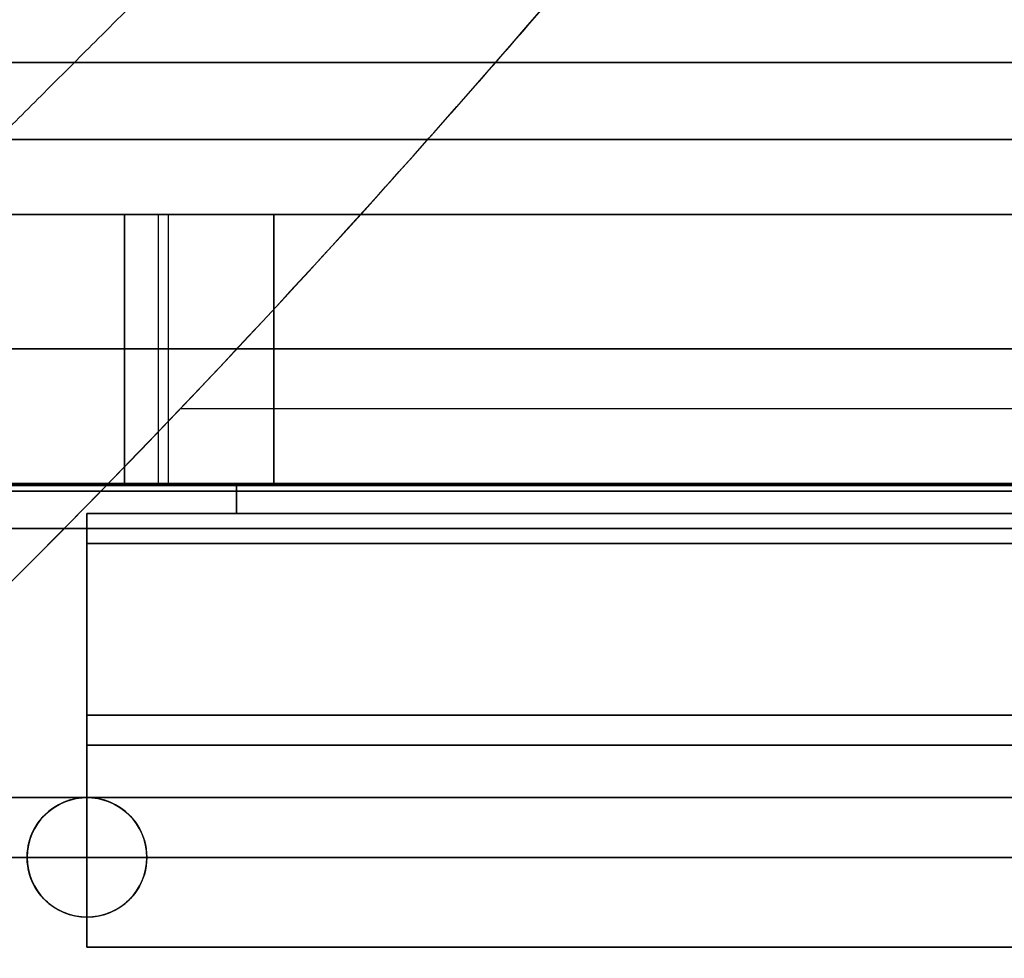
# Model space of a CAD drawing. Header units: millimetres. Extents: x -715 to 710, y 0 to 720.
# Tile 529 of 656: x -605 to -539, y 310 to 373. Entities that reach past the tile are written whole.
import ezdxf

# ---------------------------------------------------------------- set-up
doc = ezdxf.new("R2010")
doc.units = ezdxf.units.MM
doc.header["$MEASUREMENT"] = 0
for name, color, linetype in [('IGES LEVEL 16', 7, 'Continuous'), ('IGES LEVEL 25', 7, 'Continuous'), ('IGES LEVEL 27', 7, 'Continuous'), ('IGES LEVEL 28', 7, 'Continuous'), ('IGES LEVEL 31', 7, 'Continuous'), ('IGES LEVEL 33', 7, 'Continuous'), ('IGES LEVEL 36', 7, 'Continuous'), ('IGES LEVEL 40', 7, 'Continuous'), ('IGES LEVEL 44', 7, 'Continuous')]:
    doc.layers.add(name, color=color, linetype=linetype)

msp = doc.modelspace()

# ---------------------------------------------------------------- linework, layer by layer
at = {"layer": 'IGES LEVEL 16'}
for centre, start, end in [((-600, 317, -293), 0, 180), ((-600, 317, -279), 0, 180), ((-600, 317, -276), 0, 180), ((-600, 317, -296), 0, 180), ((-600, 317, -296), 180, 0), ((-600, 317, -293), 180, 0), ((-600, 317, -279), 180, 0), ((-600, 317, -276), 180, 0)]:
    msp.add_arc(centre, 4, start, end, dxfattribs=at)
at = {"layer": 'IGES LEVEL 16', "color": 255}
for centre, start, end in [((-600, 317, -276), 0, 180), ((-600, 317, -279), 0, 180), ((-600, 317, -278.25), 0, 180), ((-600, 317, -277.5), 0, 180), ((-600, 317, -276.75), 0, 180), ((-600, 317, -293), 0, 180), ((-600, 317, -296), 0, 180), ((-600, 317, -295.25), 0, 180), ((-600, 317, -294.5), 0, 180), ((-600, 317, -293.75), 0, 180), ((-600, 317, -293), 0, 180), ((-600, 317, -279), 0, 180), ((-600, 317, -276), 0, 180), ((-600, 317, -293), 180, 0), ((-600, 317, -279), 180, 0), ((-600, 317, -276), 180, 0), ((-600, 317, -296), 180, 0), ((-600, 317, -293), 180, 0), ((-600, 317, -295.25), 180, 360), ((-600, 317, -294.5), 180, 360), ((-600, 317, -293.75), 180, 360), ((-600, 317, -279), 180, 0), ((-600, 317, -276), 180, 0), ((-600, 317, -278.25), 180, 360), ((-600, 317, -277.5), 180, 360), ((-600, 317, -276.75), 180, 360)]:
    msp.add_arc(centre, 4, start, end, dxfattribs=at)
at = {"layer": 'IGES LEVEL 16'}
for points in [[(666, 342, -276.5), (0, 342, -276.5), (-666, 342, -276.5)], [(-666, 342, -295.5), (0, 342, -295.5), (666, 342, -295.5)], [(-666, 341.5, -276), (0, 341.5, -276), (666, 341.5, -276)], [(666, 341.5, -296), (0, 341.5, -296), (-666, 341.5, -296)], [(666, 339, -293), (0, 339, -293), (-666, 339, -293)], [(-666, 339, -279), (0, 339, -279), (666, 339, -279)], [(-604, 317, -293), (-604, 317, -294.5), (-604, 317, -296)], [(-604, 317, -276), (-604, 317, -277.5), (-604, 317, -279)], [(-596, 317, -296), (-596, 317, -294.5), (-596, 317, -293)], [(-596, 317, -279), (-596, 317, -277.5), (-596, 317, -276)]]:
    msp.add_open_spline(points, degree=2, dxfattribs=at)
at = {"layer": 'IGES LEVEL 16', "color": 255}
for points in [[(666, 342, -276.5), (0, 342, -276.5), (-666, 342, -276.5)], [(-666, 342, -295.5), (0, 342, -295.5), (666, 342, -295.5)], [(666, 342, -276.5), (0, 342, -276.5), (-666, 342, -276.5)], [(-666, 342, -295.5), (0, 342, -295.5), (666, 342, -295.5)], [(666, 341.887, -276.183), (0, 341.887, -276.183), (-666, 341.887, -276.183)], [(666, 341.854, -295.854), (0, 341.854, -295.854), (-666, 341.854, -295.854)], [(-611, 342, -286), (-350, 342, -286), (-89, 342, -286)], [(-666, 341.5, -276), (0, 341.5, -276), (666, 341.5, -276)], [(-666, 341.5, -276), (0, 341.5, -276), (666, 341.5, -276)], [(666, 341.5, -296), (0, 341.5, -296), (-666, 341.5, -296)], [(666, 341.5, -296), (0, 341.5, -296), (-666, 341.5, -296)], [(-666, 339, -293), (0, 339, -293), (666, 339, -293)], [(666, 339, -279), (0, 339, -279), (-666, 339, -279)], [(666, 339, -293), (0, 339, -293), (-666, 339, -293)], [(-666, 339, -279), (0, 339, -279), (666, 339, -279)], [(-611, 339, -286), (-350, 339, -286), (-89, 339, -286)], [(-600.78, 320.923, -279), (-600.78, 320.923, -277.5), (-600.78, 320.923, -276)], [(-600.78, 320.923, -296), (-600.78, 320.923, -294.5), (-600.78, 320.923, -293)], [(-597.462, 320.092, -279), (-597.462, 320.092, -277.5), (-597.462, 320.092, -276)], [(-597.462, 320.092, -296), (-597.462, 320.092, -294.5), (-597.462, 320.092, -293)], [(-603.528, 318.886, -279), (-603.528, 318.886, -277.5), (-603.528, 318.886, -276)], [(-603.528, 318.886, -296), (-603.528, 318.886, -294.5), (-603.528, 318.886, -293)], [(-666, 317, -293), (-635, 317, -293), (-604, 317, -293)], [(-604, 317, -279), (-635, 317, -279), (-666, 317, -279)], [(-666, 317, -276), (-635, 317, -276), (-604, 317, -276)], [(-666, 317, -296), (-635, 317, -296), (-604, 317, -296)], [(-604, 317, -279), (-604, 317, -277.5), (-604, 317, -276)], [(-604, 317, -296), (-604, 317, -294.5), (-604, 317, -293)], [(-604, 317, -293), (-604, 317, -294.5), (-604, 317, -296)], [(-604, 317, -276), (-604, 317, -277.5), (-604, 317, -279)], [(-596, 317, -276), (-596, 317, -277.5), (-596, 317, -279)], [(-596, 317, -293), (-596, 317, -294.5), (-596, 317, -296)], [(-596, 317, -293), (-350, 317, -293), (-104, 317, -293)], [(-104, 317, -279), (-350, 317, -279), (-596, 317, -279)], [(-596, 317, -276), (-350, 317, -276), (-104, 317, -276)], [(-596, 317, -296), (-350, 317, -296), (-104, 317, -296)], [(-596, 317, -296), (-596, 317, -294.5), (-596, 317, -293)], [(-596, 317, -279), (-596, 317, -277.5), (-596, 317, -276)], [(-603.528, 315.114, -296), (-603.528, 315.114, -294.5), (-603.528, 315.114, -293)], [(-603.528, 315.114, -279), (-603.528, 315.114, -277.5), (-603.528, 315.114, -276)], [(-597.462, 313.908, -296), (-597.462, 313.908, -294.5), (-597.462, 313.908, -293)], [(-597.462, 313.908, -279), (-597.462, 313.908, -277.5), (-597.462, 313.908, -276)], [(-600.78, 313.077, -296), (-600.78, 313.077, -294.5), (-600.78, 313.077, -293)], [(-600.78, 313.077, -279), (-600.78, 313.077, -277.5), (-600.78, 313.077, -276)]]:
    msp.add_open_spline(points, degree=2, dxfattribs=at)
for points, knots in [([(-604, 317, -296), (-604, 317.705, -296), (-603.815, 318.395, -296), (-603.239, 319.389, -296), (-602.971, 319.715, -296), (-601.908, 320.647, -296), (-600.97, 321, -296), (-599.03, 321, -296), (-598.093, 320.648, -296), (-597.03, 319.716, -296), (-596.762, 319.39, -296), (-596.186, 318.396, -296), (-596, 317.705, -296), (-596, 317, -296)], [1, 1, 1, 1, 1.166295, 1.166295, 1.271021, 1.271021, 1.499998, 1.499998, 1.728864, 1.728864, 1.833623, 1.833623, 2, 2, 2, 2]), ([(-596, 317, -296), (-596, 316.295, -296), (-596.185, 315.605, -296), (-596.761, 314.611, -296), (-597.029, 314.285, -296), (-598.092, 313.353, -296), (-599.03, 313, -296), (-600.97, 313, -296), (-601.907, 313.352, -296), (-602.97, 314.284, -296), (-603.238, 314.61, -296), (-603.814, 315.604, -296), (-604, 316.295, -296), (-604, 317, -296)], [0, 0, 0, 0, 0.166294, 0.166294, 0.27102, 0.27102, 0.499997, 0.499997, 0.728863, 0.728863, 0.833622, 0.833622, 1, 1, 1, 1])]:
    msp.add_open_spline(points, degree=3, knots=knots, dxfattribs=at)
at = {"layer": 'IGES LEVEL 25'}
for points in [[(666, 342, 295.5), (0, 342, 295.5), (-666, 342, 295.5)], [(-666, 342, 276.5), (0, 342, 276.5), (666, 342, 276.5)], [(-666, 341.5, 296), (0, 341.5, 296), (666, 341.5, 296)], [(666, 341.5, 276), (0, 341.5, 276), (-666, 341.5, 276)], [(666, 339, 279), (0, 339, 279), (-666, 339, 279)], [(-666, 339, 293), (0, 339, 293), (666, 339, 293)]]:
    msp.add_open_spline(points, degree=2, dxfattribs=at)
at = {"layer": 'IGES LEVEL 25', "color": 255}
for points in [[(666, 342, 295.5), (0, 342, 295.5), (-666, 342, 295.5)], [(-666, 342, 276.5), (0, 342, 276.5), (666, 342, 276.5)], [(666, 342, 295.5), (0, 342, 295.5), (-666, 342, 295.5)], [(-666, 342, 276.5), (0, 342, 276.5), (666, 342, 276.5)], [(666, 341.887, 295.817), (0, 341.887, 295.817), (-666, 341.887, 295.817)], [(666, 341.854, 276.146), (0, 341.854, 276.146), (-666, 341.854, 276.146)], [(-611, 342, 286), (-350, 342, 286), (-89, 342, 286)], [(-666, 341.5, 296), (0, 341.5, 296), (666, 341.5, 296)], [(-666, 341.5, 296), (0, 341.5, 296), (666, 341.5, 296)], [(666, 341.5, 276), (0, 341.5, 276), (-666, 341.5, 276)], [(666, 341.5, 276), (0, 341.5, 276), (-666, 341.5, 276)], [(-666, 339, 279), (0, 339, 279), (666, 339, 279)], [(666, 339, 293), (0, 339, 293), (-666, 339, 293)], [(666, 339, 279), (0, 339, 279), (-666, 339, 279)], [(-666, 339, 293), (0, 339, 293), (666, 339, 293)], [(-611, 339, 286), (-350, 339, 286), (-89, 339, 286)], [(-666, 317, 279), (0, 317, 279), (666, 317, 279)], [(666, 317, 293), (0, 317, 293), (-666, 317, 293)], [(666, 317, 296), (0, 317, 296), (-666, 317, 296)], [(-666, 317, 276), (0, 317, 276), (666, 317, 276)]]:
    msp.add_open_spline(points, degree=2, dxfattribs=at)
at = {"layer": 'IGES LEVEL 27', "extrusion": (0, 1, 0)}
for centre, start, end in [((587.5, 212.5, 360), 0, 90), ((587.5, -212.5, 360), 270, 0), ((587.5, 212.5, 342), 0, 90), ((587.5, -212.5, 342), 270, 0)]:
    msp.add_arc(centre, 10, start, end, dxfattribs=at)
at = {"layer": 'IGES LEVEL 27', "color": 255, "extrusion": (0, 1, 0)}
for centre, start, end in [((587.5, 212.5, 360), 0, 90), ((587.5, -212.5, 360), 270, 0), ((587.5, -212.5, 360), 270, 0), ((587.5, 212.5, 360), 0, 90), ((587.5, 212.5, 351), 0, 90), ((587.5, -212.5, 351), 270, 0), ((587.5, 212.5, 342), 0, 90), ((587.5, -212.5, 342), 270, 0), ((587.5, -212.5, 342), 270, 0), ((587.5, 212.5, 342), 0, 90)]:
    msp.add_arc(centre, 10, start, end, dxfattribs=at)
at = {"layer": 'IGES LEVEL 27'}
for points in [[(690, 360, 315), (0, 360, 315), (-690, 360, 315)], [(-690, 360, -315), (0, 360, -315), (690, 360, -315)], [(-597.5, 360, 212.5), (-597.5, 351, 212.5), (-597.5, 342, 212.5)], [(-597.5, 342, -212.5), (-597.5, 351, -212.5), (-597.5, 360, -212.5)], [(-597.5, 360, -212.5), (-597.5, 360), (-597.5, 360, 212.5)], [(-587.5, 342, 222.5), (-587.5, 351, 222.5), (-587.5, 360, 222.5)], [(-587.5, 360, -222.5), (-587.5, 351, -222.5), (-587.5, 342, -222.5)], [(-587.5, 360, 222.5), (0, 360, 222.5), (587.5, 360, 222.5)], [(587.5, 360, -222.5), (0, 360, -222.5), (-587.5, 360, -222.5)], [(690, 342, 315), (0, 342, 315), (-690, 342, 315)], [(-690, 342, -315), (0, 342, -315), (690, 342, -315)], [(-597.5, 342, -212.5), (-597.5, 342), (-597.5, 342, 212.5)], [(-587.5, 342, 222.5), (0, 342, 222.5), (587.5, 342, 222.5)], [(587.5, 342, -222.5), (0, 342, -222.5), (-587.5, 342, -222.5)]]:
    msp.add_open_spline(points, degree=2, dxfattribs=at)
at = {"layer": 'IGES LEVEL 27', "color": 255}
for points in [[(690, 360, -315), (0, 360, -315), (-690, 360, -315)], [(-690, 360, 315), (0, 360, 315), (690, 360, 315)], [(-690, 360, -315), (0, 360, -315), (690, 360, -315)], [(690, 360, 315), (0, 360, 315), (-690, 360, 315)], [(-690, 360), (-643.75, 360), (-597.5, 360)], [(-597.5, 360, 212.5), (-597.5, 351, 212.5), (-597.5, 342, 212.5)], [(-597.5, 342, -212.5), (-597.5, 351, -212.5), (-597.5, 360, -212.5)], [(-597.5, 360, -212.5), (-597.5, 360), (-597.5, 360, 212.5)], [(-597.5, 360, 212.5), (-597.5, 351, 212.5), (-597.5, 342, 212.5)], [(-597.5, 342), (-597.5, 351), (-597.5, 360)], [(-597.5, 342, -212.5), (-597.5, 351, -212.5), (-597.5, 360, -212.5)], [(-597.5, 360, -212.5), (-597.5, 360), (-597.5, 360, 212.5)], [(-595.23, 360, -218.844), (-595.23, 351, -218.844), (-595.23, 342, -218.844)], [(-594.571, 360, 219.571), (-594.571, 351, 219.571), (-594.571, 342, 219.571)], [(-587.5, 342, 222.5), (-587.5, 351, 222.5), (-587.5, 360, 222.5)], [(-587.5, 360, 222.5), (0, 360, 222.5), (587.5, 360, 222.5)], [(-587.5, 342, 222.5), (-587.5, 351, 222.5), (-587.5, 360, 222.5)], [(-587.5, 360, -222.5), (-587.5, 351, -222.5), (-587.5, 342, -222.5)], [(587.5, 360, -222.5), (0, 360, -222.5), (-587.5, 360, -222.5)], [(-587.5, 360, -222.5), (-587.5, 351, -222.5), (-587.5, 342, -222.5)], [(587.5, 360, -222.5), (0, 360, -222.5), (-587.5, 360, -222.5)], [(-587.5, 360, 222.5), (0, 360, 222.5), (587.5, 360, 222.5)], [(-690, 351, -315), (0, 351, -315), (690, 351, -315)], [(690, 351, 315), (0, 351, 315), (-690, 351, 315)], [(-597.5, 351, 212.5), (-597.5, 351), (-597.5, 351, -212.5)], [(587.5, 351, 222.5), (0, 351, 222.5), (-587.5, 351, 222.5)], [(-587.5, 351, -222.5), (0, 351, -222.5), (587.5, 351, -222.5)], [(-690, 342, -315), (0, 342, -315), (690, 342, -315)], [(690, 342, 315), (0, 342, 315), (-690, 342, 315)], [(-690, 342, -315), (0, 342, -315), (690, 342, -315)], [(690, 342, 315), (0, 342, 315), (-690, 342, 315)], [(-690, 342), (-643.75, 342), (-597.5, 342)], [(-597.5, 342, 212.5), (-597.5, 342), (-597.5, 342, -212.5)], [(-597.5, 342, -212.5), (-597.5, 342), (-597.5, 342, 212.5)], [(587.5, 342, 222.5), (0, 342, 222.5), (-587.5, 342, 222.5)], [(-587.5, 342, -222.5), (0, 342, -222.5), (587.5, 342, -222.5)], [(587.5, 342, -222.5), (0, 342, -222.5), (-587.5, 342, -222.5)], [(-587.5, 342, 222.5), (0, 342, 222.5), (587.5, 342, 222.5)]]:
    msp.add_open_spline(points, degree=2, dxfattribs=at)
at = {"layer": 'IGES LEVEL 28'}
for points in [[(-660, 342, 297), (0, 342, 297), (660, 342, 297)], [(-660, 342, 315), (0, 342, 315), (660, 342, 315)]]:
    msp.add_open_spline(points, degree=2, dxfattribs=at)
at = {"layer": 'IGES LEVEL 28', "color": 255}
for points in [[(-660, 342, 315), (0, 342, 315), (660, 342, 315)], [(660, 342, 297), (0, 342, 297), (-660, 342, 297)], [(-660, 342, 306), (0, 342, 306), (660, 342, 306)], [(-660, 342, 297), (0, 342, 297), (660, 342, 297)], [(-660, 342, 315), (0, 342, 315), (660, 342, 315)]]:
    msp.add_open_spline(points, degree=2, dxfattribs=at)
at = {"layer": 'IGES LEVEL 31'}
for centre, start, end in [((-600, 317, -297), 0, 180), ((-600, 317, -315), 0, 180), ((-600, 317, -315), 180, 0), ((-600, 317, -297), 180, 0)]:
    msp.add_arc(centre, 4, start, end, dxfattribs=at)
at = {"layer": 'IGES LEVEL 31', "color": 255}
for centre, start, end in [((-600, 317, -297), 0, 180), ((-600, 317, -315), 0, 180), ((-600, 317, -310.5), 0, 180), ((-600, 317, -306), 0, 180), ((-600, 317, -301.5), 0, 180), ((-600, 317, -297), 0, 180), ((-600, 317, -315), 0, 180), ((-600, 317, -297), 180, 0), ((-600, 317, -315), 180, 0), ((-600, 317, -315), 180, 0), ((-600, 317, -297), 180, 0), ((-600, 317, -310.5), 180, 360), ((-600, 317, -306), 180, 360), ((-600, 317, -301.5), 180, 360)]:
    msp.add_arc(centre, 4, start, end, dxfattribs=at)
at = {"layer": 'IGES LEVEL 31'}
for points in [[(-660, 342, -297), (0, 342, -297), (660, 342, -297)], [(-660, 342, -315), (0, 342, -315), (660, 342, -315)], [(-604, 317, -297), (-604, 317, -306), (-604, 317, -315)], [(-596, 317, -315), (-596, 317, -306), (-596, 317, -297)]]:
    msp.add_open_spline(points, degree=2, dxfattribs=at)
at = {"layer": 'IGES LEVEL 31', "color": 255}
for points in [[(-660, 342, -297), (0, 342, -297), (660, 342, -297)], [(660, 342, -315), (0, 342, -315), (-660, 342, -315)], [(-660, 342, -306), (0, 342, -306), (660, 342, -306)], [(-660, 342, -297), (0, 342, -297), (660, 342, -297)], [(-660, 342, -315), (0, 342, -315), (660, 342, -315)], [(-600.78, 320.923, -315), (-600.78, 320.923, -306), (-600.78, 320.923, -297)], [(-597.462, 320.092, -315), (-597.462, 320.092, -306), (-597.462, 320.092, -297)], [(-603.528, 318.886, -315), (-603.528, 318.886, -306), (-603.528, 318.886, -297)], [(-604, 317, -315), (-604, 317, -306), (-604, 317, -297)], [(-604, 317, -297), (-604, 317, -306), (-604, 317, -315)], [(-596, 317, -297), (-596, 317, -306), (-596, 317, -315)], [(-596, 317, -315), (-596, 317, -306), (-596, 317, -297)], [(-603.528, 315.114, -315), (-603.528, 315.114, -306), (-603.528, 315.114, -297)], [(-597.462, 313.908, -315), (-597.462, 313.908, -306), (-597.462, 313.908, -297)], [(-600.78, 313.077, -315), (-600.78, 313.077, -306), (-600.78, 313.077, -297)]]:
    msp.add_open_spline(points, degree=2, dxfattribs=at)
at = {"layer": 'IGES LEVEL 33'}
for points in [[(-510, 342, -247.5), (-550, 342, -247.5), (-590, 342, -247.5)], [(-590, 342, -247.5), (-590, 342), (-590, 342, 247.5)], [(-590, 340, -247.5), (-590, 341, -247.5), (-590, 342, -247.5)], [(-590, 342, 247.5), (-550, 342, 247.5), (-510, 342, 247.5)], [(-590, 340, 247.5), (-590, 341, 247.5), (-590, 342, 247.5)], [(-600, 338, -222.5), (-600, 339, -222.5), (-600, 340, -222.5)], [(-590, 340, -222.5), (-595, 340, -222.5), (-600, 340, -222.5)], [(-600, 340, -222.5), (-600, 340, -235), (-600, 340, -247.5)], [(-600, 340, -247.5), (-600, 325.5, -247.5), (-600, 311, -247.5)], [(-590, 340, -247.5), (-595, 340, -247.5), (-600, 340, -247.5)], [(-600, 311, 247.5), (-600, 325.5, 247.5), (-600, 340, 247.5)], [(-600, 340, 222.5), (-600, 339, 222.5), (-600, 338, 222.5)], [(-600, 340, 222.5), (-595, 340, 222.5), (-590, 340, 222.5)], [(-600, 340, 247.5), (-600, 340, 235), (-600, 340, 222.5)], [(-590, 340, 247.5), (-595, 340, 247.5), (-600, 340, 247.5)], [(-590, 340, -222.5), (-590, 340, -235), (-590, 340, -247.5)], [(-590, 340, 222.5), (-590, 340, 235), (-590, 340, 247.5)], [(-510, 340, 222.5), (-550, 340, 222.5), (-590, 340, 222.5)], [(-590, 340, -222.5), (-550, 340, -222.5), (-510, 340, -222.5)], [(-590, 340, 222.5), (-590, 340), (-590, 340, -222.5)], [(-600, 311, -242.5), (-600, 324.5, -242.5), (-600, 338, -242.5)], [(-600, 338, -242.5), (-600, 338, -232.5), (-600, 338, -222.5)], [(0, 338, -242.5), (-300, 338, -242.5), (-600, 338, -242.5)], [(0, 338, -222.5), (-300, 338, -222.5), (-600, 338, -222.5)], [(-600, 338, 222.5), (-600, 338, 232.5), (-600, 338, 242.5)], [(-600, 338, 242.5), (-600, 324.5, 242.5), (-600, 311, 242.5)], [(0, 338, 242.5), (-300, 338, 242.5), (-600, 338, 242.5)], [(-600, 338, 222.5), (-300, 338, 222.5), (0, 338, 222.5)], [(-600, 311, -247.5), (-600, 311, -245), (-600, 311, -242.5)], [(0, 311, -242.5), (-300, 311, -242.5), (-600, 311, -242.5)], [(-600, 311, -247.5), (-300, 311, -247.5), (0, 311, -247.5)], [(-600, 311, 242.5), (-600, 311, 245), (-600, 311, 247.5)], [(0, 311, 242.5), (-300, 311, 242.5), (-600, 311, 242.5)], [(0, 311, 247.5), (-300, 311, 247.5), (-600, 311, 247.5)]]:
    msp.add_open_spline(points, degree=2, dxfattribs=at)
at = {"layer": 'IGES LEVEL 33', "color": 253}
for points in [[(-590, 342, 247.5), (-590, 342), (-590, 342, -247.5)], [(-590, 342, -247.5), (-550, 342, -247.5), (-510, 342, -247.5)], [(-510, 342, 247.5), (-550, 342, 247.5), (-590, 342, 247.5)], [(-590, 342), (-550, 342), (-510, 342)], [(-510, 342, -247.5), (-550, 342, -247.5), (-590, 342, -247.5)], [(-590, 342, -247.5), (-590, 341, -247.5), (-590, 340, -247.5)], [(-590, 340, -247.5), (-590, 341, -247.5), (-590, 342, -247.5)], [(-590, 342, -247.5), (-590, 342), (-590, 342, 247.5)], [(-590, 342, 247.5), (-590, 341, 247.5), (-590, 340, 247.5)], [(-590, 340), (-590, 341), (-590, 342)], [(-590, 340, 247.5), (-590, 341, 247.5), (-590, 342, 247.5)], [(-590, 342, 247.5), (-550, 342, 247.5), (-510, 342, 247.5)], [(-550, 342, 247.5), (-550, 342), (-550, 342, -247.5)], [(-590, 341, 247.5), (-590, 341), (-590, 341, -247.5)], [(-600, 340, -222.5), (-600, 340, -235), (-600, 340, -247.5)], [(-600, 340, -247.5), (-600, 325.5, -247.5), (-600, 311, -247.5)], [(-600, 338, -222.5), (-600, 339, -222.5), (-600, 340, -222.5)], [(-600, 338, -235), (-600, 339, -235), (-600, 340, -235)], [(-600, 338, -222.5), (-600, 339, -222.5), (-600, 340, -222.5)], [(-600, 340, -222.5), (-300, 340, -222.5), (0, 340, -222.5)], [(-600, 340, -222.5), (-600, 340, -235), (-600, 340, -247.5)], [(-600, 340, -247.5), (-595, 340, -247.5), (-590, 340, -247.5)], [(-590, 340, -222.5), (-595, 340, -222.5), (-600, 340, -222.5)], [(-600, 340, -235), (-595, 340, -235), (-590, 340, -235)], [(-590, 340, -247.5), (-595, 340, -247.5), (-600, 340, -247.5)], [(-600, 340, -247.5), (-600, 325.5, -247.5), (-600, 311, -247.5)], [(-600, 340, 222.5), (-600, 340, 235), (-600, 340, 247.5)], [(-600, 340, 247.5), (-600, 325.5, 247.5), (-600, 311, 247.5)], [(-600, 338, 222.5), (-600, 339, 222.5), (-600, 340, 222.5)], [(-600, 338, 235), (-600, 339, 235), (-600, 340, 235)], [(-600, 340, 247.5), (-595, 340, 247.5), (-590, 340, 247.5)], [(-600, 311, 247.5), (-600, 325.5, 247.5), (-600, 340, 247.5)], [(0, 340, 222.5), (-300, 340, 222.5), (-600, 340, 222.5)], [(-600, 340, 222.5), (-600, 339, 222.5), (-600, 338, 222.5)], [(-600, 340, 247.5), (-600, 340, 235), (-600, 340, 222.5)], [(-600, 340, 222.5), (-595, 340, 222.5), (-590, 340, 222.5)], [(-590, 340, 247.5), (-595, 340, 247.5), (-600, 340, 247.5)], [(-600, 340, 235), (-595, 340, 235), (-590, 340, 235)], [(-595, 340, -222.5), (-595, 340, -235), (-595, 340, -247.5)], [(-595, 340, 247.5), (-595, 340, 235), (-595, 340, 222.5)], [(-590, 340, -247.5), (-590, 340, -235), (-590, 340, -222.5)], [(-590, 340, 247.5), (-590, 340), (-590, 340, -247.5)], [(-590, 340, 222.5), (-590, 340, 235), (-590, 340, 247.5)], [(-590, 340, 222.5), (-590, 340), (-590, 340, -222.5)], [(-590, 340, -222.5), (-550, 340, -222.5), (-510, 340, -222.5)], [(-510, 340, 222.5), (-550, 340, 222.5), (-590, 340, 222.5)], [(-590, 340), (-550, 340), (-510, 340)], [(-550, 340, 222.5), (-550, 340), (-550, 340, -222.5)], [(0, 339, -222.5), (-300, 339, -222.5), (-600, 339, -222.5)], [(-600, 339, 222.5), (-300, 339, 222.5), (0, 339, 222.5)], [(-600, 311, -242.5), (-600, 324.5, -242.5), (-600, 338, -242.5)], [(-600, 338, -242.5), (-600, 338, -232.5), (-600, 338, -222.5)], [(-600, 311, -242.5), (-600, 324.5, -242.5), (-600, 338, -242.5)], [(-600, 338, -242.5), (-300, 338, -242.5), (0, 338, -242.5)], [(-600, 338, -242.5), (-600, 338, -232.5), (-600, 338, -222.5)], [(-600, 338, -222.5), (-300, 338, -222.5), (0, 338, -222.5)], [(0, 338, -242.5), (-300, 338, -242.5), (-600, 338, -242.5)], [(-600, 338, -232.5), (-300, 338, -232.5), (0, 338, -232.5)], [(0, 338, -222.5), (-300, 338, -222.5), (-600, 338, -222.5)], [(-600, 311, 242.5), (-600, 324.5, 242.5), (-600, 338, 242.5)], [(-600, 338, 242.5), (-600, 338, 232.5), (-600, 338, 222.5)], [(-600, 338, 222.5), (-600, 338, 232.5), (-600, 338, 242.5)], [(-600, 338, 242.5), (-300, 338, 242.5), (0, 338, 242.5)], [(0, 338, 222.5), (-300, 338, 222.5), (-600, 338, 222.5)], [(-600, 338, 232.5), (-300, 338, 232.5), (0, 338, 232.5)], [(0, 338, 242.5), (-300, 338, 242.5), (-600, 338, 242.5)], [(-600, 338, 242.5), (-600, 324.5, 242.5), (-600, 311, 242.5)], [(-600, 338, 222.5), (-300, 338, 222.5), (0, 338, 222.5)], [(-600, 326.5, -247.5), (-300, 326.5, -247.5), (0, 326.5, -247.5)], [(0, 326.5, 247.5), (-300, 326.5, 247.5), (-600, 326.5, 247.5)], [(-600, 325.5, -247.5), (-600, 325.5, -245), (-600, 325.5, -242.5)], [(-600, 325.5, 247.5), (-600, 325.5, 245), (-600, 325.5, 242.5)], [(0, 324.5, -242.5), (-300, 324.5, -242.5), (-600, 324.5, -242.5)], [(-600, 324.5, 242.5), (-300, 324.5, 242.5), (0, 324.5, 242.5)], [(-600, 311, -247.5), (-600, 311, -245), (-600, 311, -242.5)], [(-600, 311, -247.5), (-600, 311, -245), (-600, 311, -242.5)], [(-600, 311, -242.5), (-300, 311, -242.5), (0, 311, -242.5)], [(0, 311, -247.5), (-300, 311, -247.5), (-600, 311, -247.5)], [(-600, 311, -245), (-300, 311, -245), (0, 311, -245)], [(0, 311, -242.5), (-300, 311, -242.5), (-600, 311, -242.5)], [(-600, 311, -247.5), (-300, 311, -247.5), (0, 311, -247.5)], [(-600, 311, 247.5), (-600, 311, 245), (-600, 311, 242.5)], [(-600, 311, 242.5), (-300, 311, 242.5), (0, 311, 242.5)], [(-600, 311, 242.5), (-600, 311, 245), (-600, 311, 247.5)], [(-600, 311, 247.5), (-300, 311, 247.5), (0, 311, 247.5)], [(0, 311, 242.5), (-300, 311, 242.5), (-600, 311, 242.5)], [(-600, 311, 245), (-300, 311, 245), (0, 311, 245)], [(0, 311, 247.5), (-300, 311, 247.5), (-600, 311, 247.5)]]:
    msp.add_open_spline(points, degree=2, dxfattribs=at)
at = {"layer": 'IGES LEVEL 36'}
for centre, start, end in [((-600, 317, -315), 0, 180), ((-600, 317, -333), 0, 180), ((-600, 317, -333), 180, 0), ((-600, 317, -315), 180, 0)]:
    msp.add_arc(centre, 4, start, end, dxfattribs=at)
at = {"layer": 'IGES LEVEL 36', "color": 255}
for centre, start, end in [((-600, 317, -315), 0, 180), ((-600, 317, -333), 0, 180), ((-600, 317, -328.5), 0, 180), ((-600, 317, -324), 0, 180), ((-600, 317, -319.5), 0, 180), ((-600, 317, -315), 0, 180), ((-600, 317, -315), 180, 0), ((-600, 317, -333), 180, 0), ((-600, 317, -315), 180, 0), ((-600, 317, -328.5), 180, 360), ((-600, 317, -324), 180, 360), ((-600, 317, -319.5), 180, 360)]:
    msp.add_arc(centre, 4, start, end, dxfattribs=at)
for points, knots in [([(-604, 317, -333), (-604, 317.776, -333), (-603.777, 318.53, -333), (-603.081, 319.601, -333), (-602.758, 319.941, -333), (-601.67, 320.733, -333), (-600.844, 321, -333), (-599.156, 321, -333), (-598.329, 320.733, -333), (-597.242, 319.941, -333), (-596.919, 319.601, -333), (-596.223, 318.531, -333), (-596, 317.777, -333), (-596, 317, -333)], [1, 1, 1, 1, 1.182959, 1.182959, 1.300904, 1.300904, 1.500005, 1.500005, 1.699196, 1.699196, 1.816966, 1.816966, 2, 2, 2, 2]), ([(-596, 317, -333), (-596, 316.224, -333), (-596.223, 315.47, -333), (-596.919, 314.399, -333), (-597.242, 314.059, -333), (-598.33, 313.267, -333), (-599.156, 313, -333), (-600.844, 313, -333), (-601.671, 313.267, -333), (-602.758, 314.059, -333), (-603.081, 314.399, -333), (-603.777, 315.469, -333), (-604, 316.223, -333), (-604, 317, -333)], [0, 0, 0, 0, 0.182959, 0.182959, 0.300904, 0.300904, 0.500005, 0.500005, 0.699196, 0.699196, 0.816966, 0.816966, 1, 1, 1, 1])]:
    msp.add_open_spline(points, degree=3, knots=knots, dxfattribs=at)
for points in [[(-600.78, 320.923, -333), (-600.78, 320.923, -324), (-600.78, 320.923, -315)], [(-597.462, 320.092, -333), (-597.462, 320.092, -324), (-597.462, 320.092, -315)], [(-603.528, 318.886, -333), (-603.528, 318.886, -324), (-603.528, 318.886, -315)], [(-604, 317, -333), (-604, 317, -324), (-604, 317, -315)], [(-604, 317, -315), (-604, 317, -324), (-604, 317, -333)], [(-596, 317, -315), (-596, 317, -324), (-596, 317, -333)], [(-596, 317, -333), (-596, 317, -324), (-596, 317, -315)], [(-603.528, 315.114, -333), (-603.528, 315.114, -324), (-603.528, 315.114, -315)], [(-597.462, 313.908, -333), (-597.462, 313.908, -324), (-597.462, 313.908, -315)], [(-600.78, 313.077, -333), (-600.78, 313.077, -324), (-600.78, 313.077, -315)]]:
    msp.add_open_spline(points, degree=2, dxfattribs=at)
at = {"layer": 'IGES LEVEL 36'}
for points in [[(-604, 317, -315), (-604, 317, -324), (-604, 317, -333)], [(-596, 317, -333), (-596, 317, -324), (-596, 317, -315)]]:
    msp.add_open_spline(points, degree=2, dxfattribs=at)
at = {"layer": 'IGES LEVEL 40', "color": 253}
for points in [[(-680.244, 370.167, -334.625), (-342.687, 370.167, -334.625), (-5.129, 370.167, -334.625)], [(-5.128, 370.167, 334.625), (-342.686, 370.167, 334.625), (-680.244, 370.167, 334.625)], [(-5.129, 365, -335), (-347.643, 365, -335), (-690.158, 365, -335)], [(-690.158, 365, 335), (-347.643, 365, 335), (-5.129, 365, 335)], [(-5.129, 365, 335), (-347.643, 365, 335), (-690.158, 365, 335)], [(-690.158, 365, -335), (-347.643, 365, -335), (-5.129, 365, -335)], [(-691, 321, 335), (-348.064, 321, 335), (-5.129, 321, 335)], [(-5.129, 321, -335), (-348.064, 321, -335), (-691, 321, -335)]]:
    msp.add_open_spline(points, degree=2, dxfattribs=at)
at = {"layer": 'IGES LEVEL 40'}
for points in [[(-5.129, 365, 335), (-347.643, 365, 335), (-690.158, 365, 335)], [(-690.158, 365, -335), (-347.643, 365, -335), (-5.129, 365, -335)]]:
    msp.add_open_spline(points, degree=2, dxfattribs=at)
at = {"layer": 'IGES LEVEL 44'}
for points, knots in [([(-504, 467, -223), (-506.249, 466.041, -223), (-508.907, 464.783, -223.031), (-513.587, 462.368, -223.178), (-515.263, 461.474, -223.244), (-517.959, 459.977, -223.375), (-518.889, 459.452, -223.425), (-520.329, 458.623, -223.508), (-520.817, 458.339, -223.538), (-521.561, 457.903, -223.584), (-521.936, 457.682, -223.608), (-522.379, 457.419, -223.637), (-522.601, 457.286, -223.652), (-522.697, 457.229, -223.659), (-522.761, 457.191, -223.663), (-522.806, 457.164, -223.666), (-525.221, 455.72, -223.829), (-527.887, 454.069, -224.035), (-532.315, 451.221, -224.44), (-533.862, 450.21, -224.591), (-536.293, 448.594, -224.845), (-537.122, 448.039, -224.935), (-538.392, 447.181, -225.077), (-539.034, 446.745, -225.149), (-539.795, 446.225, -225.238), (-540.179, 445.962, -225.283), (-540.372, 445.83, -225.306), (-540.454, 445.773, -225.316), (-540.509, 445.735, -225.322), (-540.548, 445.709, -225.327), (-544.896, 442.72, -225.844), (-549.988, 439.092, -226.524), (-558.805, 432.538, -227.938), (-561.939, 430.167, -228.476), (-566.93, 426.314, -229.405), (-568.641, 424.981, -229.735), (-571.278, 422.904, -230.263), (-572.169, 422.199, -230.445), (-573.523, 421.122, -230.727), (-574.204, 420.579, -230.87), (-575.006, 419.937, -231.04), (-575.409, 419.614, -231.127), (-575.611, 419.452, -231.17), (-575.698, 419.382, -231.189), (-575.755, 419.336, -231.201), (-575.794, 419.305, -231.21), (-585.596, 411.427, -233.326), (-596.218, 402.548, -236.025), (-612.78, 387.768, -241.321), (-618.401, 382.601, -243.295), (-626.851, 374.54, -246.623), (-629.671, 371.802, -247.793), (-633.884, 367.627, -249.648), (-635.286, 366.225, -250.282), (-637.382, 364.106, -251.26), (-638.428, 363.042, -251.755), (-639.645, 361.796, -252.344), (-640.166, 361.26, -252.599), (-640.513, 360.903, -252.77), (-640.695, 360.714, -252.86), (-646.105, 355.128, -255.539), (-650.729, 350.092, -258.131), (-656.817, 343.091, -261.907), (-658.705, 340.849, -263.148), (-661.341, 337.617, -264.968), (-662.186, 336.561, -265.569), (-663.407, 335.01, -266.458), (-664.006, 334.242, -266.9), (-664.587, 333.486, -267.338), (-664.971, 332.984, -267.628), (-665.149, 332.75, -267.764), (-666.946, 330.378, -269.143), (-668.492, 328.243, -270.397), (-670.728, 325.004, -272.318), (-671.459, 323.918, -272.966), (-672.534, 322.28, -273.948), (-672.877, 321.752, -274.265), (-673.624, 320.584, -274.969), (-673.987, 320.01, -275.317), (-675.745, 317.196, -277.029), (-676.977, 315.114, -278.319), (-678.603, 312.222, -280.116), (-679.107, 311.297, -280.692), (-679.812, 309.965, -281.52), (-680.152, 309.312, -281.925), (-680.527, 308.575, -282.381), (-680.683, 308.264, -282.573), (-680.786, 308.058, -282.7), (-680.831, 307.967, -282.756), (-681.792, 306.029, -283.948), (-682.662, 304.232, -285.096), (-683.911, 301.585, -286.859), (-684.318, 300.711, -287.454), (-684.914, 299.414, -288.356), (-685.208, 298.768, -288.809), (-685.544, 298.021, -289.343), (-685.687, 297.702, -289.573), (-685.781, 297.49, -289.726), (-685.825, 297.393, -289.797), (-686.692, 295.443, -291.213), (-687.421, 293.779, -292.517), (-688.401, 291.533, -294.424), (-688.708, 290.827, -295.051), (-689.142, 289.828, -295.978), (-689.352, 289.345, -296.438), (-689.586, 288.807, -296.969), (-689.7, 288.545, -297.233), (-689.749, 288.434, -297.346), (-689.781, 288.361, -297.421), (-689.792, 288.334, -297.448), (-692.401, 282.36, -303.587), (-694, 279.001, -310.376), (-694, 279, -318)], [0, 0, 0, 0, 0.03125, 0.03125, 0.046875, 0.046875, 0.054688, 0.054688, 0.058594, 0.058594, 0.060547, 0.061523, 0.062012, 0.062256, 0.062256, 0.0625, 0.0625, 0.09375, 0.09375, 0.109375, 0.109375, 0.117188, 0.117188, 0.121094, 0.123047, 0.124023, 0.124512, 0.124756, 0.124756, 0.125, 0.125, 0.1875, 0.1875, 0.21875, 0.21875, 0.234375, 0.234375, 0.242188, 0.242188, 0.246094, 0.248047, 0.249023, 0.249512, 0.249756, 0.249756, 0.25, 0.25, 0.375, 0.375, 0.4375, 0.4375, 0.46875, 0.46875, 0.484375, 0.484375, 0.492188, 0.496094, 0.498047, 0.498047, 0.5, 0.5, 0.5625, 0.5625, 0.59375, 0.59375, 0.609375, 0.609375, 0.617188, 0.621094, 0.621094, 0.625, 0.625, 0.65625, 0.65625, 0.671875, 0.671875, 0.679688, 0.679688, 0.6875, 0.6875, 0.71875, 0.71875, 0.734375, 0.734375, 0.742188, 0.746094, 0.748047, 0.748047, 0.75, 0.75, 0.78125, 0.78125, 0.796875, 0.796875, 0.804688, 0.808594, 0.810547, 0.810547, 0.8125, 0.8125, 0.84375, 0.84375, 0.859375, 0.859375, 0.867188, 0.871094, 0.873047, 0.874023, 0.874023, 0.875, 0.875, 1, 1, 1, 1]), ([(-692, 277, -318), (-692, 277, -314.23), (-691.178, 277.394, -310.645), (-688.82, 278.473, -305.526), (-687.846, 278.914, -303.862), (-686.119, 279.686, -301.429), (-685.498, 279.962, -300.628), (-684.502, 280.402, -299.442), (-683.988, 280.629, -298.853), (-683.449, 280.865, -298.269), (-683.085, 281.025, -297.882), (-682.885, 281.112, -297.674), (-681.327, 281.792, -296.072), (-679.874, 282.433, -294.729), (-677.618, 283.425, -292.828), (-676.854, 283.761, -292.213), (-675.691, 284.269, -291.318), (-675.105, 284.525, -290.877), (-674.514, 284.781, -290.446), (-674.119, 284.953, -290.161), (-673.936, 285.032, -290.031), (-672.01, 285.864, -288.672), (-670.271, 286.65, -287.48), (-667.626, 287.898, -285.716), (-666.294, 288.539, -284.841), (-664.725, 289.316, -283.83), (-663.937, 289.712, -283.327), (-663.542, 289.912, -283.076), (-663.373, 289.998, -282.969), (-663.26, 290.055, -282.897), (-663.213, 290.079, -282.868), (-658.907, 292.27, -280.148), (-654.72, 294.66, -277.568), (-648.552, 298.557, -273.841), (-646.514, 299.908, -272.623), (-643.489, 302.008, -270.832), (-641.985, 303.076, -269.945), (-640.244, 304.354, -268.926), (-639.377, 305, -268.42), (-639.007, 305.279, -268.204), (-638.76, 305.465, -268.061), (-638.646, 305.551, -267.995), (-634.249, 308.882, -265.438), (-629.804, 312.516, -262.925), (-622.805, 318.625, -259.161), (-620.417, 320.771, -257.908), (-616.748, 324.158, -256.037), (-615.51, 325.315, -255.414), (-613.631, 327.093, -254.484), (-612.686, 327.992, -254.02), (-611.733, 328.908, -253.557), (-611.095, 329.521, -253.249), (-610.767, 329.839, -253.091), (-600.476, 339.803, -248.155), (-590.392, 350.335, -243.959), (-575.555, 366.811, -238.533), (-570.658, 372.416, -236.869), (-563.442, 380.91, -234.587), (-561.058, 383.756, -233.863), (-557.521, 388.037, -232.829), (-555.763, 390.18, -232.326), (-553.73, 392.683, -231.762), (-552.719, 393.935, -231.486), (-552.214, 394.561, -231.349), (-551.962, 394.874, -231.281), (-551.855, 395.008, -231.252), (-551.783, 395.097, -231.233), (-551.757, 395.13, -231.226), (-545.826, 402.509, -229.633), (-540.341, 409.598, -228.335), (-530.316, 423.118, -226.21), (-525.776, 429.549, -225.384), (-513.71, 447.681, -223.489), (-507.754, 458.194, -223), (-504, 467, -223)], [0, 0, 0, 0, 0.0625, 0.0625, 0.09375, 0.09375, 0.109375, 0.109375, 0.117187, 0.121094, 0.121094, 0.125, 0.125, 0.15625, 0.15625, 0.171875, 0.171875, 0.179687, 0.183594, 0.183594, 0.1875, 0.1875, 0.21875, 0.21875, 0.234375, 0.242187, 0.246094, 0.248047, 0.249023, 0.249023, 0.25, 0.25, 0.3125, 0.3125, 0.34375, 0.34375, 0.359375, 0.367187, 0.371094, 0.373047, 0.373047, 0.375, 0.375, 0.4375, 0.4375, 0.46875, 0.46875, 0.484375, 0.484375, 0.492188, 0.496094, 0.496094, 0.5, 0.5, 0.625, 0.625, 0.6875, 0.6875, 0.71875, 0.71875, 0.734375, 0.742188, 0.746094, 0.748047, 0.749023, 0.749512, 0.749512, 0.75, 0.75, 0.8125, 0.8125, 0.875, 0.875, 1, 1, 1, 1])]:
    msp.add_open_spline(points, degree=3, knots=knots, dxfattribs=at)
at = {"layer": 'IGES LEVEL 44', "color": 253}
for points, knots in [([(-504, 467, -223), (-510.876, 464.069, -223), (-516.852, 460.724, -223.265), (-528.797, 453.582, -224.07), (-534.676, 449.745, -224.629), (-552.342, 437.602, -226.729), (-564.143, 428.668, -228.694), (-599.153, 400.531, -236.252), (-622.023, 379.999, -243.611), (-650.278, 350.818, -257.606), (-658.625, 341.36, -262.758), (-672.072, 323.614, -273.076), (-677.087, 315.324, -278.107), (-684.689, 300.382, -287.544), (-687.474, 293.645, -291.991), (-692.152, 282.93, -303), (-694, 279, -309.829), (-694, 279, -318)], [0, 0, 0, 0, 0.0221749, 0.0221749, 0.0443498, 0.0443498, 0.0886996, 0.0886996, 0.1773991, 0.1773991, 0.2217489, 0.2217489, 0.2660987, 0.2660987, 0.3104485, 0.3104485, 0.3547983, 0.3547983, 0.3547983, 0.3547983]), ([(-504, 467, -223), (-506.249, 466.041, -223), (-508.907, 464.783, -223.031), (-513.587, 462.368, -223.178), (-515.263, 461.474, -223.244), (-517.959, 459.977, -223.375), (-518.889, 459.452, -223.425), (-520.329, 458.623, -223.508), (-520.817, 458.339, -223.538), (-521.561, 457.903, -223.584), (-521.936, 457.682, -223.608), (-522.379, 457.419, -223.637), (-522.601, 457.286, -223.652), (-522.697, 457.229, -223.659), (-522.761, 457.191, -223.663), (-522.806, 457.164, -223.666), (-525.221, 455.72, -223.829), (-527.887, 454.069, -224.035), (-532.315, 451.221, -224.44), (-533.862, 450.21, -224.591), (-536.293, 448.594, -224.845), (-537.122, 448.039, -224.935), (-538.392, 447.181, -225.077), (-539.034, 446.745, -225.149), (-539.795, 446.225, -225.238), (-540.179, 445.962, -225.283), (-540.372, 445.83, -225.306), (-540.454, 445.773, -225.316), (-540.509, 445.735, -225.322), (-540.548, 445.709, -225.327), (-544.896, 442.72, -225.844), (-549.988, 439.092, -226.524), (-558.805, 432.538, -227.938), (-561.939, 430.167, -228.476), (-566.93, 426.314, -229.405), (-568.641, 424.981, -229.735), (-571.278, 422.904, -230.263), (-572.169, 422.199, -230.445), (-573.523, 421.122, -230.727), (-574.204, 420.579, -230.87), (-575.006, 419.937, -231.04), (-575.409, 419.614, -231.127), (-575.611, 419.452, -231.17), (-575.698, 419.382, -231.189), (-575.755, 419.336, -231.201), (-575.794, 419.305, -231.21), (-585.596, 411.427, -233.326), (-596.218, 402.548, -236.025), (-612.78, 387.768, -241.321), (-618.401, 382.601, -243.295), (-626.851, 374.54, -246.623), (-629.671, 371.802, -247.793), (-633.884, 367.627, -249.648), (-635.286, 366.225, -250.282), (-637.382, 364.106, -251.26), (-638.428, 363.042, -251.755), (-639.645, 361.796, -252.344), (-640.166, 361.26, -252.599), (-640.513, 360.903, -252.77), (-640.695, 360.714, -252.86), (-646.105, 355.128, -255.539), (-650.729, 350.092, -258.131), (-656.817, 343.091, -261.907), (-658.705, 340.849, -263.148), (-661.341, 337.617, -264.968), (-662.186, 336.561, -265.569), (-663.407, 335.01, -266.458), (-664.006, 334.242, -266.9), (-664.587, 333.486, -267.338), (-664.971, 332.984, -267.628), (-665.149, 332.75, -267.764), (-666.946, 330.378, -269.143), (-668.492, 328.243, -270.397), (-670.728, 325.004, -272.318), (-671.459, 323.918, -272.966), (-672.534, 322.28, -273.948), (-672.877, 321.752, -274.265), (-673.624, 320.584, -274.969), (-673.987, 320.01, -275.317), (-675.745, 317.196, -277.029), (-676.977, 315.114, -278.319), (-678.603, 312.222, -280.116), (-679.107, 311.297, -280.692), (-679.812, 309.965, -281.52), (-680.152, 309.312, -281.925), (-680.527, 308.575, -282.381), (-680.683, 308.264, -282.573), (-680.786, 308.058, -282.7), (-680.831, 307.967, -282.756), (-681.792, 306.029, -283.948), (-682.662, 304.232, -285.096), (-683.911, 301.585, -286.859), (-684.318, 300.711, -287.454), (-684.914, 299.414, -288.356), (-685.208, 298.768, -288.809), (-685.544, 298.021, -289.343), (-685.687, 297.702, -289.573), (-685.781, 297.49, -289.726), (-685.825, 297.393, -289.797), (-686.692, 295.443, -291.213), (-687.421, 293.779, -292.517), (-688.401, 291.533, -294.424), (-688.708, 290.827, -295.051), (-689.142, 289.828, -295.978), (-689.352, 289.345, -296.438), (-689.586, 288.807, -296.969), (-689.7, 288.545, -297.233), (-689.749, 288.434, -297.346), (-689.781, 288.361, -297.421), (-689.792, 288.334, -297.448), (-692.401, 282.36, -303.587), (-694, 279.001, -310.376), (-694, 279, -318)], [2, 2, 2, 2, 2.03125, 2.03125, 2.046875, 2.046875, 2.054688, 2.054688, 2.058594, 2.058594, 2.060547, 2.061523, 2.062012, 2.062256, 2.062256, 2.0625, 2.0625, 2.09375, 2.09375, 2.109375, 2.109375, 2.117188, 2.117188, 2.121094, 2.123047, 2.124023, 2.124512, 2.124756, 2.124756, 2.125, 2.125, 2.1875, 2.1875, 2.21875, 2.21875, 2.234375, 2.234375, 2.242188, 2.242188, 2.246094, 2.248047, 2.249023, 2.249512, 2.249756, 2.249756, 2.25, 2.25, 2.375, 2.375, 2.4375, 2.4375, 2.46875, 2.46875, 2.484375, 2.484375, 2.492188, 2.496094, 2.498047, 2.498047, 2.5, 2.5, 2.5625, 2.5625, 2.59375, 2.59375, 2.609375, 2.609375, 2.617188, 2.621094, 2.621094, 2.625, 2.625, 2.65625, 2.65625, 2.671875, 2.671875, 2.679688, 2.679688, 2.6875, 2.6875, 2.71875, 2.71875, 2.734375, 2.734375, 2.742188, 2.746094, 2.748047, 2.748047, 2.75, 2.75, 2.78125, 2.78125, 2.796875, 2.796875, 2.804688, 2.808594, 2.810547, 2.810547, 2.8125, 2.8125, 2.84375, 2.84375, 2.859375, 2.859375, 2.867188, 2.871094, 2.873047, 2.874023, 2.874023, 2.875, 2.875, 3, 3, 3, 3]), ([(-692, 277, -318), (-692, 277, -309.829), (-688.07, 278.848, -303), (-677.355, 283.526, -291.991), (-670.618, 286.311, -287.544), (-655.676, 293.913, -278.107), (-647.386, 298.928, -273.076), (-629.64, 312.375, -262.758), (-620.182, 320.722, -257.606), (-591.001, 348.977, -243.611), (-570.469, 371.847, -236.252), (-542.332, 406.857, -228.694), (-533.398, 418.658, -226.729), (-521.255, 436.324, -224.629), (-517.418, 442.203, -224.07), (-510.276, 454.148, -223.265), (-506.931, 460.124, -223), (-504, 467, -223)], [-0.3547983, -0.3547983, -0.3547983, -0.3547983, -0.3104485, -0.3104485, -0.2660987, -0.2660987, -0.2217489, -0.2217489, -0.1773991, -0.1773991, -0.0886996, -0.0886996, -0.0443498, -0.0443498, -0.0221749, -0.0221749, 0, 0, 0, 0]), ([(-692, 277, -318), (-692, 277, -314.23), (-691.178, 277.394, -310.645), (-688.82, 278.473, -305.526), (-687.846, 278.914, -303.862), (-686.119, 279.686, -301.429), (-685.498, 279.962, -300.628), (-684.502, 280.402, -299.442), (-683.988, 280.629, -298.853), (-683.449, 280.865, -298.269), (-683.085, 281.025, -297.882), (-682.885, 281.112, -297.674), (-681.327, 281.792, -296.072), (-679.874, 282.433, -294.729), (-677.618, 283.425, -292.828), (-676.854, 283.761, -292.213), (-675.691, 284.269, -291.318), (-675.105, 284.525, -290.877), (-674.514, 284.781, -290.446), (-674.119, 284.953, -290.161), (-673.936, 285.032, -290.031), (-672.01, 285.864, -288.672), (-670.271, 286.65, -287.48), (-667.626, 287.898, -285.716), (-666.294, 288.539, -284.841), (-664.725, 289.316, -283.83), (-663.937, 289.712, -283.327), (-663.542, 289.912, -283.076), (-663.373, 289.998, -282.969), (-663.26, 290.055, -282.897), (-663.213, 290.079, -282.868), (-658.907, 292.27, -280.148), (-654.72, 294.66, -277.568), (-648.552, 298.557, -273.841), (-646.514, 299.908, -272.623), (-643.489, 302.008, -270.832), (-641.985, 303.076, -269.945), (-640.244, 304.354, -268.926), (-639.377, 305, -268.42), (-639.007, 305.279, -268.204), (-638.76, 305.465, -268.061), (-638.646, 305.551, -267.995), (-634.249, 308.882, -265.438), (-629.804, 312.516, -262.925), (-622.805, 318.625, -259.161), (-620.417, 320.771, -257.908), (-616.748, 324.158, -256.037), (-615.51, 325.315, -255.414), (-613.631, 327.093, -254.484), (-612.686, 327.992, -254.02), (-611.733, 328.908, -253.557), (-611.095, 329.521, -253.249), (-610.767, 329.839, -253.091), (-600.476, 339.803, -248.155), (-590.392, 350.335, -243.959), (-575.555, 366.811, -238.533), (-570.658, 372.416, -236.869), (-563.442, 380.91, -234.587), (-561.058, 383.756, -233.863), (-557.521, 388.037, -232.829), (-555.763, 390.18, -232.326), (-553.73, 392.683, -231.762), (-552.719, 393.935, -231.486), (-552.214, 394.561, -231.349), (-551.962, 394.874, -231.281), (-551.855, 395.008, -231.252), (-551.783, 395.097, -231.233), (-551.757, 395.13, -231.226), (-545.826, 402.509, -229.633), (-540.341, 409.598, -228.335), (-530.316, 423.118, -226.21), (-525.776, 429.549, -225.384), (-513.71, 447.681, -223.489), (-507.754, 458.194, -223), (-504, 467, -223)], [2, 2, 2, 2, 2.0625, 2.0625, 2.09375, 2.09375, 2.109375, 2.109375, 2.117187, 2.121094, 2.121094, 2.125, 2.125, 2.15625, 2.15625, 2.171875, 2.171875, 2.179687, 2.183594, 2.183594, 2.1875, 2.1875, 2.21875, 2.21875, 2.234375, 2.242187, 2.246094, 2.248047, 2.249023, 2.249023, 2.25, 2.25, 2.3125, 2.3125, 2.34375, 2.34375, 2.359375, 2.367187, 2.371094, 2.373047, 2.373047, 2.375, 2.375, 2.4375, 2.4375, 2.46875, 2.46875, 2.484375, 2.484375, 2.492188, 2.496094, 2.496094, 2.5, 2.5, 2.625, 2.625, 2.6875, 2.6875, 2.71875, 2.71875, 2.734375, 2.742188, 2.746094, 2.748047, 2.749023, 2.749512, 2.749512, 2.75, 2.75, 2.8125, 2.8125, 2.875, 2.875, 3, 3, 3, 3])]:
    msp.add_open_spline(points, degree=3, knots=knots, dxfattribs=at)
msp.add_rational_spline([(-504, 467, -223), (-508.909, 462.091, -223), (-513.567, 457.433, -223.196), (-523.118, 447.882, -223.837), (-527.984, 443.016, -224.294), (-542.927, 428.073, -226.051), (-553.337, 417.663, -227.741), (-585.128, 385.872, -234.39), (-607.177, 363.823, -241.046), (-636.283, 334.717, -254.066), (-645.452, 325.548, -259.008), (-661.472, 309.528, -269.388), (-668.265, 302.735, -274.779), (-679.43, 291.57, -285.353), (-683.911, 287.089, -290.561), (-690.969, 280.031, -302.695), (-693.414, 277.586, -309.756), (-693.414, 277.586, -318)], [1, 0.999981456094, 0.999745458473, 0.999123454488, 0.998725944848, 0.997313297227, 0.996087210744, 0.991033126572, 0.986271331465, 0.968967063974, 0.961228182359, 0.941382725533, 0.929496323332, 0.905231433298, 0.892530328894, 0.866723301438, 0.853412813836, 0.853553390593], degree=3, knots=[0, 0, 0, 0, 0.0221749, 0.0221749, 0.0443498, 0.0443498, 0.0886996, 0.0886996, 0.1773991, 0.1773991, 0.2217489, 0.2217489, 0.2660987, 0.2660987, 0.3104485, 0.3104485, 0.3547983, 0.3547983, 0.3547983, 0.3547983], dxfattribs=at)
msp.add_open_spline([(-5, 347, -245.5), (-299.378, 347, -245.5), (-593.756, 347, -245.5)], degree=2, dxfattribs=at)

doc.saveas('drawing.dxf')
